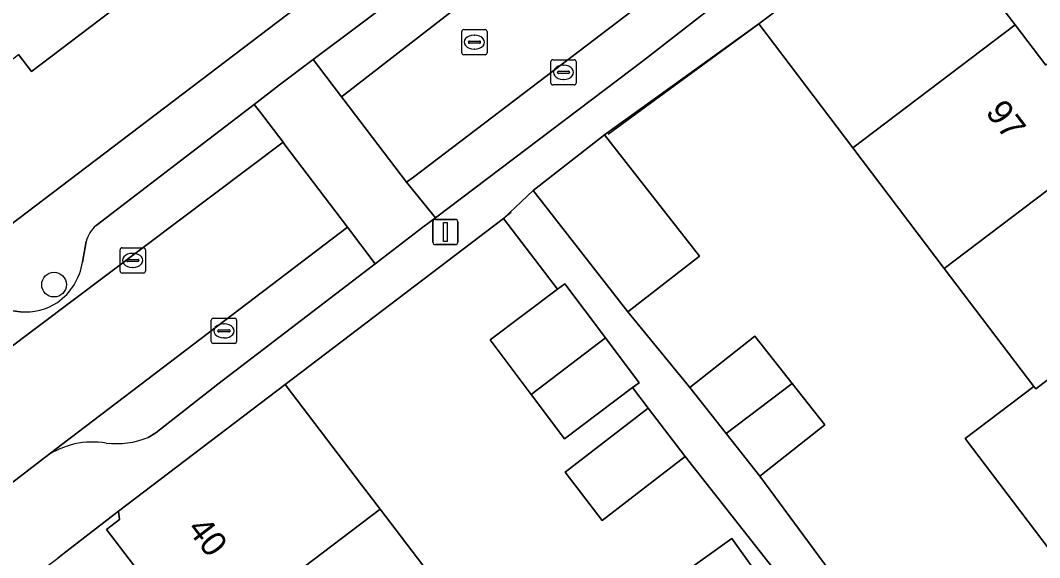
# Model space of a CAD drawing. Extents: x 160030 to 160839, y 385325 to 386450.
# Drawn here: x 160430.2 to 160470.59, y 385707.05 to 385728.37 of the extents above; entities that cross this region are included whole.
import ezdxf

# ---------------------------------------------------------------- set-up
doc = ezdxf.new("R2010")
doc.units = 0
for name, color, linetype in [('IMGEO_Boom', 7, 'Continuous'), ('IMGEO_Erf', 7, 'Continuous'), ('IMGEO_Kolk', 7, 'Continuous'), ('IMGEO_Lichtmast', 7, 'Continuous'), ('IMGEO_Muur', 7, 'Continuous'), ('IMGEO_Pand', 7, 'Continuous'), ('IMGEO_Pand_nummerreeks', 7, 'Continuous'), ('IMGEO_Parkeervlak_open', 7, 'Continuous'), ('IMGEO_Rijbaan_lokaal_open', 7, 'Continuous'), ('IMGEO_Rioolput', 7, 'Continuous'), ('IMGEO_Voetpad_open', 7, 'Continuous')]:
    doc.layers.add(name, color=color, linetype=linetype)

msp = doc.modelspace()

# ---------------------------------------------------------------- linework, layer by layer
at = {"layer": 'IMGEO_Boom'}
msp.add_circle((160431.529, 385717.884), 0.489, dxfattribs=at)
at = {"layer": 'IMGEO_Erf'}
for points in [[(160461.789, 385750), (160459.262, 385748.078), (160458.736, 385748.77), (160457.121, 385747.541), (160455.504, 385746.312), (160456.022, 385745.63), (160452.864, 385743.228), (160449.736, 385740.849), (160449.223, 385741.523), (160447.575, 385740.27), (160445.963, 385739.044), (160446.488, 385738.354), (160443.324, 385735.948), (160440.188, 385733.563), (160439.64, 385734.284), (160438.001, 385733.037), (160436.3, 385731.744), (160436.831, 385731.045), (160433.756, 385728.707), (160430.641, 385726.339), (160430.126, 385727.017)], [(160407.478, 385703.294), (160463, 385745.517)], [(160471.388, 385737.358), (160469.17, 385738.072), (160461.513, 385732.273), (160460.598, 385730.527), (160461.292, 385729.622), (160466.062, 385733.238), (160466.214, 385733.037), (160466.801, 385733.482), (160469.098, 385730.452), (160468.336, 385729.875), (160469.615, 385728.189), (160470.827, 385726.59)], [(160477.68, 385704.185), (160474.055, 385708.967), (160473.937, 385709.122), (160471.214, 385707.058), (160467.633, 385711.782), (160470.356, 385713.847), (160466.806, 385718.53), (160463.181, 385723.311), (160459.454, 385728.228), (160453.348, 385723.824), (160457.101, 385719.01), (160454.267, 385716.802), (160456.728, 385713.808), (160459.306, 385715.837), (160460.781, 385713.962), (160462.076, 385712.316), (160459.498, 385710.288), (160463.8, 385704.437)], [(160466.219, 385698.757), (160456.543, 385711.069), (160453.248, 385708.53), (160451.777, 385710.438), (160455.072, 385712.977), (160454.456, 385713.798), (160451.759, 385711.772), (160450.438, 385713.531), (160448.812, 385715.696), (160451.482, 385717.701), (160449.342, 385720.511), (160440.682, 385713.917), (160443.71, 385709.938), (160444.446, 385708.971), (160448.079, 385704.196)]]:
    msp.add_lwpolyline(points, dxfattribs=at)
msp.add_lwpolyline([(160457.643, 385703.932), (160456.062, 385706.145), (160458.39, 385707.808), (160459.92, 385705.665), (160462.697, 385701.777), (160460.37, 385700.115)], close=True, dxfattribs=at)
at = {"layer": 'IMGEO_Kolk'}
for p, q in [((160451.217, 385725.88), (160451.217, 385726.732)), ((160451.292, 385726.806), (160452.144, 385726.806)), ((160451.705, 385726.586), (160451.73, 385726.586)), ((160452.218, 385726.732), (160452.218, 385725.88)), ((160451.476, 385726.3), (160451.476, 385726.312)), ((160451.914, 385726.263), (160451.516, 385726.263)), ((160451.519, 385726.349), (160451.917, 385726.349)), ((160451.96, 385726.312), (160451.96, 385726.3)), ((160452.144, 385725.806), (160451.292, 385725.806)), ((160451.728, 385726.026), (160451.703, 385726.026)), ((160434.148, 385718.419), (160434.148, 385719.271)), ((160434.223, 385719.345), (160435.075, 385719.345)), ((160435.149, 385719.271), (160435.149, 385718.419)), ((160434.407, 385718.839), (160434.407, 385718.851)), ((160434.45, 385718.888), (160434.848, 385718.888)), ((160434.636, 385719.125), (160434.661, 385719.125)), ((160434.891, 385718.851), (160434.891, 385718.839)), ((160434.845, 385718.802), (160434.447, 385718.802)), ((160434.659, 385718.565), (160434.634, 385718.565)), ((160435.075, 385718.345), (160434.223, 385718.345)), ((160437.761, 385715.624), (160437.761, 385716.476)), ((160437.836, 385716.55), (160438.688, 385716.55)), ((160438.762, 385716.476), (160438.762, 385715.624)), ((160438.02, 385716.044), (160438.02, 385716.056)), ((160438.063, 385716.093), (160438.461, 385716.093)), ((160438.249, 385716.33), (160438.274, 385716.33)), ((160438.504, 385716.056), (160438.504, 385716.044)), ((160438.458, 385716.007), (160438.06, 385716.007)), ((160438.272, 385715.77), (160438.247, 385715.77)), ((160438.688, 385715.55), (160437.836, 385715.55))]:
    msp.add_line(p, q, dxfattribs=at)
for points in [[(160451.217, 385725.88), (160451.217, 385726.732)], [(160451.292, 385726.806), (160452.144, 385726.806)], [(160452.218, 385726.732), (160452.218, 385725.88)], [(160452.144, 385725.806), (160451.292, 385725.806)], [(160434.148, 385718.419), (160434.148, 385719.271)], [(160434.223, 385719.345), (160435.075, 385719.345)], [(160435.149, 385719.271), (160435.149, 385718.419)], [(160435.075, 385718.345), (160434.223, 385718.345)], [(160437.761, 385715.624), (160437.761, 385716.476)], [(160437.836, 385716.55), (160438.688, 385716.55)], [(160438.762, 385716.476), (160438.762, 385715.624)], [(160438.688, 385715.55), (160437.836, 385715.55)]]:
    msp.add_lwpolyline(points, dxfattribs=at)
for centre, radius, start, end in [((160451.294, 385726.73), 0.0765, 91.552, 178.448), ((160451.294, 385726.73), 0.0765, 91.552, 178.448), ((160452.142, 385726.73), 0.0765, 1.552, 88.448), ((160452.142, 385726.73), 0.0765, 1.552, 88.448), ((160451.516, 385726.309), 0.0403, 85.8775, 175.7526), ((160451.513, 385726.299), 0.0366, 178.938, 274.7102), ((160451.917, 385726.306), 0.043, 264.8664, 352.4533), ((160451.921, 385726.311), 0.0386, 1.7309, 96.639), ((160451.294, 385725.882), 0.0765, 181.552, 268.448), ((160451.294, 385725.882), 0.0765, 181.552, 268.448), ((160452.142, 385725.882), 0.0765, 271.552, 358.448), ((160452.142, 385725.882), 0.0765, 271.552, 358.448), ((160434.225, 385719.269), 0.0765, 91.552, 178.448), ((160434.225, 385719.269), 0.0765, 91.552, 178.448), ((160435.073, 385719.269), 0.0765, 1.552, 88.448), ((160435.073, 385719.269), 0.0765, 1.552, 88.448), ((160434.447, 385718.848), 0.0403, 85.8775, 175.7526), ((160434.852, 385718.85), 0.0386, 1.7309, 96.639), ((160434.444, 385718.838), 0.0366, 178.938, 274.7102), ((160434.848, 385718.845), 0.043, 264.8664, 352.4533), ((160434.225, 385718.421), 0.0765, 181.552, 268.448), ((160434.225, 385718.421), 0.0765, 181.552, 268.448), ((160435.073, 385718.421), 0.0765, 271.552, 358.448), ((160435.073, 385718.421), 0.0765, 271.552, 358.448), ((160437.838, 385716.474), 0.0765, 91.552, 178.448), ((160437.838, 385716.474), 0.0765, 91.552, 178.448), ((160438.686, 385716.474), 0.0765, 1.552, 88.448), ((160438.686, 385716.474), 0.0765, 1.552, 88.448), ((160438.06, 385716.053), 0.0403, 85.8775, 175.7526), ((160438.057, 385716.043), 0.0366, 178.938, 274.7102), ((160438.461, 385716.05), 0.043, 264.8664, 352.4533), ((160438.465, 385716.055), 0.0386, 1.7309, 96.639), ((160437.838, 385715.626), 0.0765, 181.552, 268.448), ((160437.838, 385715.626), 0.0765, 181.552, 268.448), ((160438.686, 385715.626), 0.0765, 271.552, 358.448), ((160438.686, 385715.626), 0.0765, 271.552, 358.448)]:
    msp.add_arc(centre, radius, start, end, dxfattribs=at)
for centre, major_axis, ratio, start_param, end_param in [((160451.704, 385726.306), (-0.387, 0.002), 0.722429, 4.712389, 7.853982), ((160451.729, 385726.306), (-0.39, 0.002), 0.717154, 1.570796, 4.712389), ((160434.635, 385718.845), (-0.387, 0.002), 0.722429, 4.712389, 7.853982), ((160434.66, 385718.845), (-0.39, 0.002), 0.717154, 1.570796, 4.712389), ((160438.248, 385716.05), (-0.387, 0.002), 0.722429, 4.712389, 7.853982), ((160438.273, 385716.05), (-0.39, 0.002), 0.717154, 1.570796, 4.712389)]:
    msp.add_ellipse(centre, major_axis=major_axis, ratio=ratio, start_param=start_param, end_param=end_param, dxfattribs=at)
at = {"layer": 'IMGEO_Lichtmast'}
for p, q in [((160446.639, 385720.471), (160447.429, 385720.471)), ((160447.429, 385720.471), (160446.639, 385720.471)), ((160446.539, 385719.571), (160446.539, 385720.371)), ((160446.539, 385720.371), (160446.539, 385719.571)), ((160447.529, 385720.371), (160447.529, 385719.571)), ((160447.529, 385719.571), (160447.529, 385720.371)), ((160447.429, 385719.471), (160446.639, 385719.471)), ((160446.639, 385719.471), (160447.429, 385719.471))]:
    msp.add_line(p, q, dxfattribs=at)
msp.add_lwpolyline([(160446.959, 385720.346), (160447.109, 385720.346), (160447.109, 385719.596), (160446.959, 385719.596), (160446.959, 385720.346)], dxfattribs=at)
for centre, start, end in [((160446.639, 385720.371), 90, 180), ((160446.639, 385720.371), 90, 180), ((160447.429, 385720.371), 0, 90), ((160447.429, 385720.371), 360, 90), ((160446.639, 385719.571), 180, 270), ((160446.639, 385719.571), 180, 270), ((160447.429, 385719.571), 270, 0), ((160447.429, 385719.571), 270, 0)]:
    msp.add_arc(centre, 0.1, start, end, dxfattribs=at)
at = {"layer": 'IMGEO_Muur'}
for points in [[(160453.489, 385723.856), (160459.454, 385728.228)], [(160449.644, 385720.741), (160449.342, 385720.511), (160440.682, 385713.917)]]:
    msp.add_lwpolyline(points, dxfattribs=at)
at = {"layer": 'IMGEO_Pand'}
for points in [[(160428.463, 385725.753), (160430.126, 385727.017), (160430.641, 385726.339), (160433.756, 385728.707), (160428.25, 385735.948), (160423.473, 385732.316)], [(160463.181, 385723.311), (160469.615, 385728.189), (160468.336, 385729.875), (160469.098, 385730.452), (160466.801, 385733.482), (160466.214, 385733.037), (160466.062, 385733.238), (160461.292, 385729.622), (160459.454, 385728.228)], [(160466.806, 385718.53), (160474.037, 385724.012), (160471.624, 385727.194), (160470.827, 385726.59), (160469.615, 385728.189), (160463.181, 385723.311)], [(160453.348, 385723.824), (160450.514, 385721.616), (160454.267, 385716.802), (160457.101, 385719.01)], [(160476.904, 385718.656), (160475.62, 385720.351), (160476.377, 385720.925), (160474.037, 385724.012), (160466.806, 385718.53), (160470.356, 385713.847), (160470.431, 385713.748)], [(160481.265, 385714.434), (160478.815, 385717.666), (160478.078, 385717.108), (160476.904, 385718.656), (160470.431, 385713.748), (160470.356, 385713.847), (160467.633, 385711.782), (160471.214, 385707.058), (160473.937, 385709.122), (160474.055, 385708.967)], [(160453.378, 385715.769), (160451.766, 385717.915), (160451.482, 385717.701), (160448.812, 385715.696), (160450.438, 385713.531)], [(160454.456, 385713.798), (160454.713, 385713.991), (160453.378, 385715.769), (160450.438, 385713.531), (160451.759, 385711.772)], [(160456.728, 385713.808), (160458.166, 385711.98), (160460.781, 385713.962), (160459.306, 385715.837)], [(160434.085, 385708.897), (160434.127, 385708.568), (160433.61, 385708.175), (160435.955, 385705.093), (160436.754, 385705.701), (160437.999, 385704.064), (160444.446, 385708.971), (160443.71, 385709.938), (160440.682, 385713.917)], [(160460.781, 385713.962), (160458.166, 385711.98), (160459.498, 385710.288), (160462.076, 385712.316)], [(160455.072, 385712.977), (160451.777, 385710.438), (160453.248, 385708.53), (160456.543, 385711.069)], [(160444.446, 385708.971), (160437.999, 385704.064), (160439.297, 385702.359), (160438.469, 385701.729), (160440.806, 385698.658), (160448.079, 385704.196)], [(160457.643, 385703.932), (160459.92, 385705.665), (160458.39, 385707.808), (160456.062, 385706.145)]]:
    msp.add_lwpolyline(points, close=True, dxfattribs=at)
at = {"layer": 'IMGEO_Parkeervlak_open'}
for points in [[(160445.367, 385729.502), (160441.802, 385726.815), (160442.008, 385726.544), (160442.926, 385725.336), (160448.737, 385729.856), (160448.762, 385729.875), (160460.742, 385739.019), (160461.382, 385739.566)], [(160461.267, 385733.959), (160461, 385733.756), (160445.769, 385722.152), (160445.5, 385721.947), (160446.64, 385720.537), (160454.889, 385726.781), (160459.579, 385730.435)], [(160418.95, 385707.231), (160419.336, 385707.522), (160419.79, 385707.863), (160440.604, 385723.533), (160439.669, 385724.763), (160439.461, 385725.037)], [(160439.461, 385725.037), (160436.537, 385722.794), (160433.195, 385720.23)], [(160444.25, 385718.71), (160443.162, 385720.166), (160431.562, 385711.329), (160431.215, 385711.065)], [(160432.802, 385719.594), (160432.66, 385718.775)], [(160435.257, 385711.822), (160435.568, 385712.002), (160438.016, 385713.932), (160444.25, 385718.71)], [(160430.195, 385716.811), (160429.287, 385716.918)]]:
    msp.add_lwpolyline(points, dxfattribs=at)
for centre, radius, start, end in [((160433.99, 385719.299), 1.224, 130.5054, 166.0687), ((160430.239, 385719.174), 2.453, 305.5571, 350.6453), ((160430.399, 385719.124), 2.322, 264.9525, 303.065), ((160433.067, 385708.374), 3.267, 80.7605, 124.5268), ((160433.988, 385714.954), 3.379, 263.2547, 292.0607)]:
    msp.add_arc(centre, radius, start, end, dxfattribs=at)
at = {"layer": 'IMGEO_Rijbaan_lokaal_open'}
for points in [[(160465.684, 385742.758), (160461.953, 385739.99), (160461.382, 385739.566), (160460.742, 385739.019), (160448.762, 385729.875), (160448.737, 385729.856), (160442.926, 385725.336), (160443.018, 385725.214), (160445.5, 385721.947), (160445.769, 385722.152), (160461, 385733.756), (160461.267, 385733.959), (160461.519, 385734.173), (160467.994, 385739.142)], [(160423.388, 385704.97), (160425.94, 385707.013), (160431.215, 385711.065), (160431.562, 385711.329), (160443.162, 385720.166), (160440.679, 385723.434), (160440.604, 385723.533), (160419.79, 385707.863), (160419.336, 385707.522), (160418.95, 385707.231), (160418.929, 385707.215), (160417.949, 385706.438), (160417.011, 385705.558)]]:
    msp.add_lwpolyline(points, dxfattribs=at)
msp.add_lwpolyline([(160442.926, 385725.336), (160442.008, 385726.544), (160441.802, 385726.815), (160440.461, 385725.805), (160439.461, 385725.037), (160439.669, 385724.763), (160440.604, 385723.533), (160440.679, 385723.434), (160443.162, 385720.166), (160444.25, 385718.71), (160446.14, 385720.159), (160446.64, 385720.537), (160445.5, 385721.947), (160443.018, 385725.214)], close=True, dxfattribs=at)
at = {"layer": 'IMGEO_Rioolput'}
for p, q in [((160447.687, 385727.078), (160447.687, 385727.93)), ((160447.762, 385728.004), (160448.614, 385728.004)), ((160448.175, 385727.784), (160448.2, 385727.784)), ((160448.688, 385727.93), (160448.688, 385727.078)), ((160447.946, 385727.498), (160447.946, 385727.51)), ((160448.384, 385727.461), (160447.986, 385727.461)), ((160447.989, 385727.547), (160448.387, 385727.547)), ((160448.43, 385727.51), (160448.43, 385727.498)), ((160448.614, 385727.004), (160447.762, 385727.004)), ((160448.198, 385727.224), (160448.173, 385727.224))]:
    msp.add_line(p, q, dxfattribs=at)
for points in [[(160447.687, 385727.078), (160447.687, 385727.93)], [(160447.762, 385728.004), (160448.614, 385728.004)], [(160448.688, 385727.93), (160448.688, 385727.078)], [(160448.614, 385727.004), (160447.762, 385727.004)]]:
    msp.add_lwpolyline(points, dxfattribs=at)
for centre, radius, start, end in [((160447.764, 385727.928), 0.0765, 91.552, 178.448), ((160447.764, 385727.928), 0.0765, 91.552, 178.448), ((160448.612, 385727.928), 0.0765, 1.552, 88.448), ((160448.612, 385727.928), 0.0765, 1.552, 88.448), ((160447.986, 385727.507), 0.0403, 85.8775, 175.7526), ((160447.983, 385727.497), 0.0366, 178.938, 274.7102), ((160448.387, 385727.504), 0.043, 264.8664, 352.4533), ((160448.391, 385727.509), 0.0386, 1.7309, 96.639), ((160447.764, 385727.08), 0.0765, 181.552, 268.448), ((160447.764, 385727.08), 0.0765, 181.552, 268.448), ((160448.612, 385727.08), 0.0765, 271.552, 358.448), ((160448.612, 385727.08), 0.0765, 271.552, 358.448)]:
    msp.add_arc(centre, radius, start, end, dxfattribs=at)
for centre, major_axis, ratio, start_param, end_param in [((160448.174, 385727.504), (-0.387, 0.002), 0.722429, 4.712389, 7.853982), ((160448.199, 385727.504), (-0.39, 0.002), 0.717154, 1.570796, 4.712389)]:
    msp.add_ellipse(centre, major_axis=major_axis, ratio=ratio, start_param=start_param, end_param=end_param, dxfattribs=at)
at = {"layer": 'IMGEO_Voetpad_open'}
for points in [[(160463, 385745.517), (160407.478, 385703.294), (160440.882, 385659.407)], [(160430.84, 385706.394), (160431.683, 385707.035), (160431.881, 385707.185), (160434.085, 385708.897), (160440.682, 385713.917), (160449.342, 385720.511), (160450.514, 385721.616), (160453.348, 385723.824), (160459.454, 385728.228), (160461.292, 385729.622), (160460.598, 385730.527), (160461.513, 385732.273), (160469.17, 385738.072), (160471.388, 385737.358), (160469.447, 385739.909)], [(160459.579, 385730.435), (160454.889, 385726.781), (160446.64, 385720.537), (160446.14, 385720.159), (160444.25, 385718.71), (160438.016, 385713.932), (160435.568, 385712.002), (160435.257, 385711.822)], [(160433.195, 385720.23), (160436.537, 385722.794), (160439.461, 385725.037), (160440.461, 385725.805), (160441.802, 385726.815), (160445.367, 385729.502)], [(160463.8, 385704.437), (160459.498, 385710.288), (160458.166, 385711.98), (160456.728, 385713.808), (160454.267, 385716.802), (160450.514, 385721.616), (160449.342, 385720.511), (160451.482, 385717.701), (160451.766, 385717.915), (160453.378, 385715.769), (160454.713, 385713.991), (160454.456, 385713.798), (160455.072, 385712.977), (160456.543, 385711.069), (160466.219, 385698.757)], [(160432.66, 385718.775), (160432.802, 385719.594)], [(160429.287, 385716.918), (160430.195, 385716.811)], [(160431.215, 385711.065), (160425.94, 385707.013), (160423.388, 385704.97)], [(160435.955, 385705.093), (160433.61, 385708.175), (160434.127, 385708.568), (160434.085, 385708.897), (160431.881, 385707.185), (160431.683, 385707.035)]]:
    msp.add_lwpolyline(points, dxfattribs=at)
for centre, radius, start, end in [((160433.99, 385719.299), 1.224, 130.5054, 166.0687), ((160430.239, 385719.174), 2.453, 305.5571, 350.6453), ((160430.399, 385719.124), 2.322, 264.9525, 303.065), ((160433.067, 385708.374), 3.267, 80.7605, 124.5268), ((160433.988, 385714.954), 3.379, 263.2547, 292.0607)]:
    msp.add_arc(centre, radius, start, end, dxfattribs=at)

# ---------------------------------------------------------------- texts
at = {"layer": 'IMGEO_Pand_nummerreeks'}
for s, rotation, p in [('97', 307.1959, (160468.41, 385724.719)), ('40', 307.3382, (160436.774, 385708.184))]:
    msp.add_text(s, height=1, rotation=rotation, dxfattribs=at).set_placement(p)

doc.saveas('drawing.dxf')
